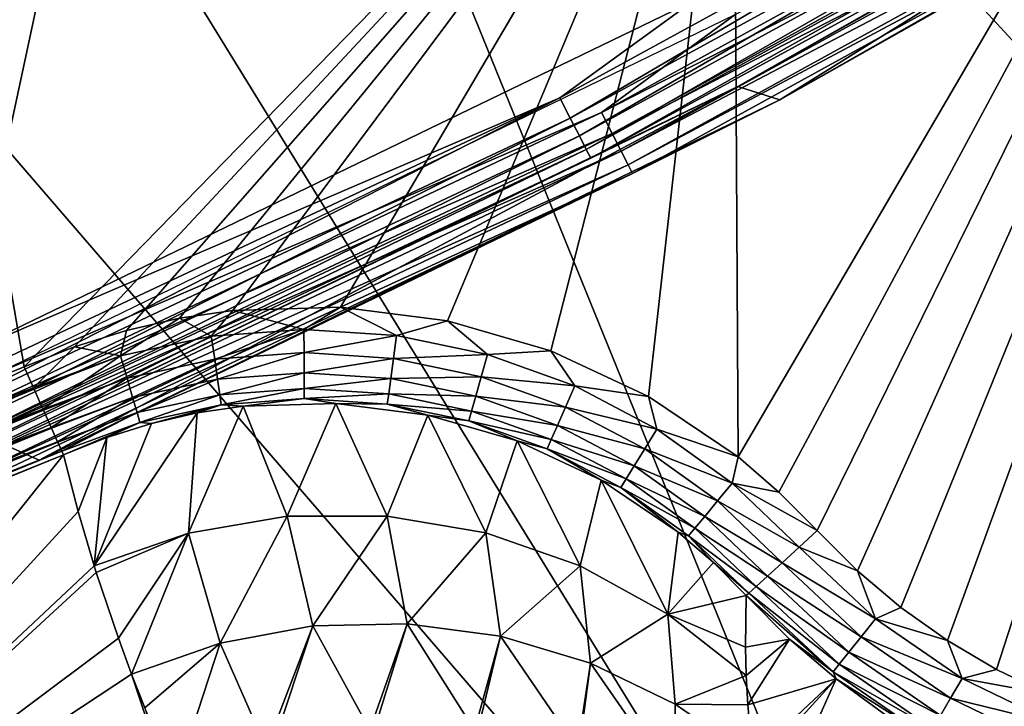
# Model space of a CAD drawing. Header units: millimetres. Extents: x -43.6 to 43.6, y -43.6 to 43.6.
# Tile 446 of 637: x 13.1 to 15.7, y -30.2 to -28.4. Entities that reach past the tile are written whole.
import ezdxf

# ---------------------------------------------------------------- set-up
doc = ezdxf.new("R2010")
doc.units = ezdxf.units.MM
doc.header["$LTSCALE"] = 52.148148
for name, color, linetype in [('154', 7, 'CONTINUOUS'), ('157', 7, 'CONTINUOUS'), ('176', 7, 'CONTINUOUS'), ('31', 7, 'CONTINUOUS'), ('378', 7, 'CONTINUOUS'), ('390', 7, 'CONTINUOUS'), ('394', 7, 'CONTINUOUS'), ('404', 7, 'CONTINUOUS'), ('426', 7, 'CONTINUOUS'), ('69', 7, 'CONTINUOUS'), ('87', 7, 'CONTINUOUS'), ('92', 7, 'CONTINUOUS')]:
    doc.layers.add(name, color=color, linetype=linetype)

msp = doc.modelspace()

# ---------------------------------------------------------------- linework, layer by layer
at = {"layer": '154', "color": 2, "linetype": 'Continuous'}
for points in [[(15.1121, -24.7977, 2.3697), (19.6732, -29.4303, 25.9303), (16.0073, -24.2296, 2.3697), (15.1121, -24.7977, 2.3697)], [(14.1967, -25.3328, 2.3697), (17.707, -30.6533, 25.9303), (15.1121, -24.7977, 2.3697), (14.1967, -25.3328, 2.3697)], [(17.707, -30.6533, 25.9303), (19.6732, -29.4303, 25.9303), (15.1121, -24.7977, 2.3697), (17.707, -30.6533, 25.9303)], [(13.2621, -25.8344, 2.3697), (17.707, -30.6533, 25.9303), (14.1967, -25.3328, 2.3697), (13.2621, -25.8344, 2.3697)], [(12.3097, -26.3016, 2.3697), (15.6645, -31.7457, 25.9303), (13.2621, -25.8344, 2.3697), (12.3097, -26.3016, 2.3697)], [(15.6645, -31.7457, 25.9303), (17.707, -30.6533, 25.9303), (13.2621, -25.8344, 2.3697), (15.6645, -31.7457, 25.9303)], [(11.341, -26.7336, 2.3697), (15.6645, -31.7457, 25.9303), (12.3097, -26.3016, 2.3697), (11.341, -26.7336, 2.3697)], [(10.3574, -27.1299, 2.3697), (13.5561, -32.7018, 25.9303), (11.341, -26.7336, 2.3697), (10.3574, -27.1299, 2.3697)], [(13.5561, -32.7018, 25.9303), (15.6645, -31.7457, 25.9303), (11.341, -26.7336, 2.3697), (13.5561, -32.7018, 25.9303)], [(9.3598, -27.4899, 2.3697), (13.5561, -32.7018, 25.9303), (10.3574, -27.1299, 2.3697), (9.3598, -27.4899, 2.3697)], [(11.3889, -33.518, 25.9303), (13.5561, -32.7018, 25.9303), (9.3598, -27.4899, 2.3697), (11.3889, -33.518, 25.9303)]]:
    msp.add_3dface(points, dxfattribs=at)
at = {"layer": '157', "color": 1, "linetype": 'Continuous'}
for points in [[(14.9913, -27.4542, -15), (16.9117, -26.3148, -15), (15.0032, -29.5763, -15), (14.9913, -27.4542, -15)], [(15.0032, -29.5763, -15), (16.9117, -26.3148, -15), (15.1095, -29.6677, -15), (15.0032, -29.5763, -15)], [(15.1095, -29.6677, -15), (16.9117, -26.3148, -15), (15.2087, -29.7675, -15), (15.1095, -29.6677, -15)], [(15.2087, -29.7675, -15), (16.9117, -26.3148, -15), (15.3133, -29.872, -15), (15.2087, -29.7675, -15)], [(15.3133, -29.872, -15), (16.9117, -26.3148, -15), (15.4265, -29.9675, -15), (15.3133, -29.872, -15)], [(15.4265, -29.9675, -15), (16.9117, -26.3148, -15), (15.5473, -30.0531, -15), (15.4265, -29.9675, -15)], [(15.5473, -30.0531, -15), (16.9117, -26.3148, -15), (15.6749, -30.1282, -15), (15.5473, -30.0531, -15)], [(15.6749, -30.1282, -15), (16.9117, -26.3148, -15), (15.8084, -30.1923, -15), (15.6749, -30.1282, -15)], [(12.9946, -28.4537, -15), (14.9913, -27.4542, -15), (13.1481, -29.343, -15), (12.9946, -28.4537, -15)], [(13.1481, -29.343, -15), (14.9913, -27.4542, -15), (13.2791, -29.2903, -15), (13.1481, -29.343, -15)], [(13.2791, -29.2903, -15), (14.9913, -27.4542, -15), (13.414, -29.2481, -15), (13.2791, -29.2903, -15)], [(13.414, -29.2481, -15), (14.9913, -27.4542, -15), (13.5515, -29.2166, -15), (13.414, -29.2481, -15)], [(13.5515, -29.2166, -15), (14.9913, -27.4542, -15), (13.6904, -29.1961, -15), (13.5515, -29.2166, -15)], [(13.6904, -29.1961, -15), (14.9913, -27.4542, -15), (13.9702, -29.1878, -15), (13.6904, -29.1961, -15)], [(13.9702, -29.1878, -15), (14.9913, -27.4542, -15), (14.248, -29.223, -15), (13.9702, -29.1878, -15)], [(14.248, -29.223, -15), (14.9913, -27.4542, -15), (14.517, -29.3009, -15), (14.248, -29.223, -15)], [(14.517, -29.3009, -15), (14.9913, -27.4542, -15), (14.7707, -29.4195, -15), (14.517, -29.3009, -15)], [(14.7707, -29.4195, -15), (14.9913, -27.4542, -15), (15.0032, -29.5763, -15), (14.7707, -29.4195, -15)], [(11.1615, -30.1546, -15), (12.9946, -28.4537, -15), (13.1481, -29.343, -15), (11.1615, -30.1546, -15)]]:
    msp.add_3dface(points, dxfattribs=at)
at = {"layer": '176', "linetype": 'Continuous'}
for points in [[(13.2502, -29.571, -14.7587), (12.0943, -31.0192, 10.7185), (11.2482, -30.389, -14.7587), (13.2502, -29.571, -14.7587)], [(12.0943, -31.0192, 10.7185), (13.2502, -29.571, -14.7587), (13.2885, -29.718, -10.4681), (12.0943, -31.0192, 10.7185)], [(13.33, -29.8591, -6.2954), (12.0943, -31.0192, 10.7185), (13.2885, -29.718, -10.4681), (13.33, -29.8591, -6.2954)], [(13.3355, -29.8766, -5.7722), (12.0943, -31.0192, 10.7185), (13.33, -29.8591, -6.2954), (13.3355, -29.8766, -5.7722)], [(13.393, -30.0474, -0.6355), (12.0943, -31.0192, 10.7185), (13.3355, -29.8766, -5.7722), (13.393, -30.0474, -0.6355)], [(13.393, -30.0474, -0.6355), (13.4272, -30.1403, 2.192), (12.0943, -31.0192, 10.7185), (13.393, -30.0474, -0.6355)], [(13.5212, -30.4243, 10.7185), (12.0943, -31.0192, 10.7185), (13.4272, -30.1403, 2.192), (13.5212, -30.4243, 10.7185)], [(13.4272, -30.1403, 2.192), (13.4617, -30.2283, 4.8978), (13.5212, -30.4243, 10.7185), (13.4272, -30.1403, 2.192)]]:
    msp.add_3dface(points, dxfattribs=at)
at = {"layer": '31', "color": 40, "linetype": 'Continuous', "true_color": 0xffde00}
for points in [[(12.1942, -25.3211, -20.2), (14.0523, -24.3391, -20.2), (12.9852, -29.3115, -20.2), (12.1942, -25.3211, -20.2)], [(12.9852, -29.3115, -20.2), (14.0523, -24.3391, -20.2), (14.8865, -28.3932, -20.2), (12.9852, -29.3115, -20.2)]]:
    msp.add_3dface(points, dxfattribs=at)
at = {"layer": '378', "linetype": 'Continuous'}
for points in [[(11.1615, -30.1546, -15), (13.1481, -29.343, -15), (13.1725, -29.3975, -14.9927), (11.1615, -30.1546, -15)], [(13.174, -29.4007, -14.9919), (11.1615, -30.1546, -15), (13.1725, -29.3975, -14.9927), (13.174, -29.4007, -14.9919)], [(11.1835, -30.214, -14.9919), (11.1615, -30.1546, -15), (13.174, -29.4007, -14.9919), (11.1835, -30.214, -14.9919)], [(13.1971, -29.4525, -14.9693), (11.1835, -30.214, -14.9919), (13.174, -29.4007, -14.9919), (13.1971, -29.4525, -14.9693)], [(13.1982, -29.4547, -14.9679), (11.1835, -30.214, -14.9919), (13.1971, -29.4525, -14.9693), (13.1982, -29.4547, -14.9679)], [(11.204, -30.2695, -14.9679), (11.1835, -30.214, -14.9919), (13.1982, -29.4547, -14.9679), (11.204, -30.2695, -14.9679)], [(13.2185, -29.5001, -14.9313), (11.204, -30.2695, -14.9679), (13.1982, -29.4547, -14.9679), (13.2185, -29.5001, -14.9313)], [(13.2191, -29.5015, -14.9298), (11.204, -30.2695, -14.9679), (13.2185, -29.5001, -14.9313), (13.2191, -29.5015, -14.9298)], [(11.2218, -30.3175, -14.9298), (11.204, -30.2695, -14.9679), (13.2191, -29.5015, -14.9298), (11.2218, -30.3175, -14.9298)], [(13.2351, -29.5372, -14.8811), (11.2218, -30.3175, -14.9298), (13.2191, -29.5015, -14.9298), (13.2351, -29.5372, -14.8811)], [(13.2354, -29.5378, -14.88), (11.2218, -30.3175, -14.9298), (13.2351, -29.5372, -14.8811), (13.2354, -29.5378, -14.88)], [(11.2356, -30.3549, -14.88), (11.2218, -30.3175, -14.9298), (13.2354, -29.5378, -14.88), (11.2356, -30.3549, -14.88)], [(13.246, -29.5614, -14.8221), (11.2356, -30.3549, -14.88), (13.2354, -29.5378, -14.88), (13.246, -29.5614, -14.8221)], [(13.246, -29.5615, -14.8217), (11.2356, -30.3549, -14.88), (13.246, -29.5614, -14.8221), (13.246, -29.5615, -14.8217)], [(11.2447, -30.3792, -14.8217), (11.2356, -30.3549, -14.88), (13.246, -29.5615, -14.8217), (11.2447, -30.3792, -14.8217)], [(13.2502, -29.571, -14.7587), (11.2447, -30.3792, -14.8217), (13.246, -29.5615, -14.8217), (13.2502, -29.571, -14.7587)], [(13.2502, -29.571, -14.7587), (11.2482, -30.389, -14.7587), (11.2447, -30.3792, -14.8217), (13.2502, -29.571, -14.7587)]]:
    msp.add_3dface(points, dxfattribs=at)
at = {"layer": '390', "linetype": 'Continuous'}
for points in [[(15.0247, -29.9367, -14.7544), (15.137, -30.0495, -14.7544), (15.0226, -30.0701, -9.366), (15.0247, -29.9367, -14.7544)], [(15.0226, -30.0701, -9.366), (15.137, -30.0495, -14.7544), (15.0244, -30.1442, -6.3846), (15.0226, -30.0701, -9.366)], [(15.0244, -30.1442, -6.3846), (15.137, -30.0495, -14.7544), (15.0283, -30.2198, -3.3502), (15.0244, -30.1442, -6.3846)], [(15.137, -30.0495, -14.7544), (15.258, -30.1531, -14.7544), (15.0283, -30.2198, -3.3502), (15.137, -30.0495, -14.7544)], [(15.0283, -30.2198, -3.3502), (15.258, -30.1531, -14.7544), (15.0409, -30.3573, 2.1621), (15.0283, -30.2198, -3.3502)], [(15.0409, -30.3573, 2.1621), (15.258, -30.1531, -14.7544), (15.0445, -30.3869, 3.3455), (15.0409, -30.3573, 2.1621)], [(15.0445, -30.3869, 3.3455), (15.258, -30.1531, -14.7544), (15.0733, -30.566, 10.5135), (15.0445, -30.3869, 3.3455)], [(15.258, -30.1531, -14.7544), (15.3868, -30.2467, -14.7544), (15.0733, -30.566, 10.5135), (15.258, -30.1531, -14.7544)]]:
    msp.add_3dface(points, dxfattribs=at)
at = {"layer": '394', "linetype": 'Continuous'}
for points in [[(15.2087, -29.7675, -15), (15.3133, -29.872, -15), (15.1616, -29.8108, -14.9917), (15.2087, -29.7675, -15)], [(15.1616, -29.8108, -14.9917), (15.3606, -29.9971, -14.9917), (15.1175, -29.8513, -14.9672), (15.1616, -29.8108, -14.9917)], [(15.1616, -29.8108, -14.9917), (15.3133, -29.872, -15), (15.3606, -29.9971, -14.9917), (15.1616, -29.8108, -14.9917)], [(15.1175, -29.8513, -14.9672), (15.3232, -30.0437, -14.9672), (15.0796, -29.8862, -14.9282), (15.1175, -29.8513, -14.9672)], [(15.1175, -29.8513, -14.9672), (15.3606, -29.9971, -14.9917), (15.3232, -30.0437, -14.9672), (15.1175, -29.8513, -14.9672)], [(15.3133, -29.872, -15), (15.4265, -29.9675, -15), (15.3606, -29.9971, -14.9917), (15.3133, -29.872, -15)], [(15.0796, -29.8862, -14.9282), (15.2909, -30.0839, -14.9282), (15.0503, -29.9131, -14.8773), (15.0796, -29.8862, -14.9282)], [(15.0796, -29.8862, -14.9282), (15.3232, -30.0437, -14.9672), (15.2909, -30.0839, -14.9282), (15.0796, -29.8862, -14.9282)], [(15.0247, -29.9367, -14.7544), (15.0316, -29.9303, -14.818), (15.25, -30.1347, -14.818), (15.0247, -29.9367, -14.7544)], [(15.0503, -29.9131, -14.8773), (15.2659, -30.1149, -14.8773), (15.0316, -29.9303, -14.818), (15.0503, -29.9131, -14.8773)], [(15.0316, -29.9303, -14.818), (15.2659, -30.1149, -14.8773), (15.25, -30.1347, -14.818), (15.0316, -29.9303, -14.818)], [(15.0503, -29.9131, -14.8773), (15.2909, -30.0839, -14.9282), (15.2659, -30.1149, -14.8773), (15.0503, -29.9131, -14.8773)], [(15.137, -30.0495, -14.7544), (15.0247, -29.9367, -14.7544), (15.25, -30.1347, -14.818), (15.137, -30.0495, -14.7544)], [(15.4265, -29.9675, -15), (15.5473, -30.0531, -15), (15.3606, -29.9971, -14.9917), (15.4265, -29.9675, -15)], [(15.3606, -29.9971, -14.9917), (15.5854, -30.1515, -14.9917), (15.3232, -30.0437, -14.9672), (15.3606, -29.9971, -14.9917)], [(15.3606, -29.9971, -14.9917), (15.5473, -30.0531, -15), (15.5854, -30.1515, -14.9917), (15.3606, -29.9971, -14.9917)], [(15.258, -30.1531, -14.7544), (15.137, -30.0495, -14.7544), (15.25, -30.1347, -14.818), (15.258, -30.1531, -14.7544)], [(15.3232, -30.0437, -14.9672), (15.5553, -30.2032, -14.9672), (15.2909, -30.0839, -14.9282), (15.3232, -30.0437, -14.9672)], [(15.3232, -30.0437, -14.9672), (15.5854, -30.1515, -14.9917), (15.5553, -30.2032, -14.9672), (15.3232, -30.0437, -14.9672)], [(15.5473, -30.0531, -15), (15.6749, -30.1282, -15), (15.5854, -30.1515, -14.9917), (15.5473, -30.0531, -15)], [(15.2909, -30.0839, -14.9282), (15.5294, -30.2478, -14.9282), (15.2659, -30.1149, -14.8773), (15.2909, -30.0839, -14.9282)], [(15.2909, -30.0839, -14.9282), (15.5553, -30.2032, -14.9672), (15.5294, -30.2478, -14.9282), (15.2909, -30.0839, -14.9282)], [(15.2659, -30.1149, -14.8773), (15.5093, -30.2822, -14.8773), (15.25, -30.1347, -14.818), (15.2659, -30.1149, -14.8773)], [(15.258, -30.1531, -14.7544), (15.25, -30.1347, -14.818), (15.4965, -30.3042, -14.818), (15.258, -30.1531, -14.7544)], [(15.25, -30.1347, -14.818), (15.5093, -30.2822, -14.8773), (15.4965, -30.3042, -14.818), (15.25, -30.1347, -14.818)], [(15.2659, -30.1149, -14.8773), (15.5294, -30.2478, -14.9282), (15.5093, -30.2822, -14.8773), (15.2659, -30.1149, -14.8773)], [(15.6749, -30.1282, -15), (15.8084, -30.1923, -15), (15.5854, -30.1515, -14.9917), (15.6749, -30.1282, -15)], [(15.3868, -30.2467, -14.7544), (15.258, -30.1531, -14.7544), (15.4965, -30.3042, -14.818), (15.3868, -30.2467, -14.7544)], [(15.5854, -30.1515, -14.9917), (15.8306, -30.2706, -14.9917), (15.5553, -30.2032, -14.9672), (15.5854, -30.1515, -14.9917)], [(15.5854, -30.1515, -14.9917), (15.8084, -30.1923, -15), (15.8306, -30.2706, -14.9917), (15.5854, -30.1515, -14.9917)], [(15.5553, -30.2032, -14.9672), (15.8086, -30.3262, -14.9672), (15.5294, -30.2478, -14.9282), (15.5553, -30.2032, -14.9672)], [(15.5553, -30.2032, -14.9672), (15.8306, -30.2706, -14.9917), (15.8086, -30.3262, -14.9672), (15.5553, -30.2032, -14.9672)]]:
    msp.add_3dface(points, dxfattribs=at)
at = {"layer": '404', "linetype": 'Continuous'}
for points in [[(13.5976, -29.4622, -14.7589), (13.7172, -29.4445, -14.7588), (13.5756, -29.7741, -6.2755), (13.5976, -29.4622, -14.7589)], [(13.5756, -29.7741, -6.2755), (13.7172, -29.4445, -14.7588), (13.8318, -29.7306, -6.2767), (13.5756, -29.7741, -6.2755)], [(13.7172, -29.4445, -14.7588), (13.9582, -29.4374, -14.7585), (13.8318, -29.7306, -6.2767), (13.7172, -29.4445, -14.7588)], [(13.8318, -29.7306, -6.2767), (13.9582, -29.4374, -14.7585), (14.0917, -29.7305, -6.2793), (13.8318, -29.7306, -6.2767)], [(13.9582, -29.4374, -14.7585), (14.1974, -29.4677, -14.7581), (14.0917, -29.7305, -6.2793), (13.9582, -29.4374, -14.7585)], [(13.5976, -29.4622, -14.7589), (13.33, -29.8591, -6.2954), (13.4792, -29.4893, -14.7589), (13.5976, -29.4622, -14.7589)], [(13.33, -29.8591, -6.2954), (13.5976, -29.4622, -14.7589), (13.5756, -29.7741, -6.2755), (13.33, -29.8591, -6.2954)], [(14.0917, -29.7305, -6.2793), (14.1974, -29.4677, -14.7581), (14.348, -29.7738, -6.2834), (14.0917, -29.7305, -6.2793)], [(14.1974, -29.4677, -14.7581), (14.4291, -29.5348, -14.7574), (14.348, -29.7738, -6.2834), (14.1974, -29.4677, -14.7581)], [(13.4792, -29.4893, -14.7589), (13.33, -29.8591, -6.2954), (13.363, -29.5257, -14.7588), (13.4792, -29.4893, -14.7589)], [(13.2885, -29.718, -10.4681), (13.2502, -29.571, -14.7587), (13.363, -29.5257, -14.7588), (13.2885, -29.718, -10.4681)], [(13.33, -29.8591, -6.2954), (13.2885, -29.718, -10.4681), (13.363, -29.5257, -14.7588), (13.33, -29.8591, -6.2954)], [(14.348, -29.7738, -6.2834), (14.4291, -29.5348, -14.7574), (14.5933, -29.8593, -6.2888), (14.348, -29.7738, -6.2834)], [(14.4291, -29.5348, -14.7574), (14.6475, -29.637, -14.7565), (14.5933, -29.8593, -6.2888), (14.4291, -29.5348, -14.7574)], [(14.5933, -29.8593, -6.2888), (14.6475, -29.637, -14.7565), (14.821, -29.9846, -6.2954), (14.5933, -29.8593, -6.2888)], [(14.6475, -29.637, -14.7565), (14.8477, -29.772, -14.7555), (14.821, -29.9846, -6.2954), (14.6475, -29.637, -14.7565)], [(13.5756, -29.7741, -6.2755), (13.8318, -29.7306, -6.2767), (13.658, -30.0598, 2.225), (13.5756, -29.7741, -6.2755)], [(13.8318, -29.7306, -6.2767), (13.8986, -30.0154, 2.2235), (13.658, -30.0598, 2.225), (13.8318, -29.7306, -6.2767)], [(13.8318, -29.7306, -6.2767), (14.0917, -29.7305, -6.2793), (13.8986, -30.0154, 2.2235), (13.8318, -29.7306, -6.2767)], [(14.0917, -29.7305, -6.2793), (14.1431, -30.0095, 2.2207), (13.8986, -30.0154, 2.2235), (14.0917, -29.7305, -6.2793)], [(14.0917, -29.7305, -6.2793), (14.348, -29.7738, -6.2834), (14.1431, -30.0095, 2.2207), (14.0917, -29.7305, -6.2793)], [(13.3355, -29.8766, -5.7722), (13.33, -29.8591, -6.2954), (13.5756, -29.7741, -6.2755), (13.3355, -29.8766, -5.7722)], [(13.393, -30.0474, -0.6355), (13.3355, -29.8766, -5.7722), (13.5756, -29.7741, -6.2755), (13.393, -30.0474, -0.6355)], [(13.4272, -30.1403, 2.192), (13.393, -30.0474, -0.6355), (13.5756, -29.7741, -6.2755), (13.4272, -30.1403, 2.192)], [(13.4272, -30.1403, 2.192), (13.5756, -29.7741, -6.2755), (13.658, -30.0598, 2.225), (13.4272, -30.1403, 2.192)], [(14.348, -29.7738, -6.2834), (14.3856, -30.042, 2.2166), (14.1431, -30.0095, 2.2207), (14.348, -29.7738, -6.2834)], [(14.348, -29.7738, -6.2834), (14.5933, -29.8593, -6.2888), (14.3856, -30.042, 2.2166), (14.348, -29.7738, -6.2834)], [(14.8477, -29.772, -14.7555), (14.9393, -29.8508, -14.755), (14.821, -29.9846, -6.2954), (14.8477, -29.772, -14.7555)], [(14.9393, -29.8508, -14.755), (15.0247, -29.9367, -14.7544), (14.821, -29.9846, -6.2954), (14.9393, -29.8508, -14.755)], [(14.5933, -29.8593, -6.2888), (14.6199, -30.1123, 2.2114), (14.3856, -30.042, 2.2166), (14.5933, -29.8593, -6.2888)], [(14.5933, -29.8593, -6.2888), (14.821, -29.9846, -6.2954), (14.6199, -30.1123, 2.2114), (14.5933, -29.8593, -6.2888)], [(15.0247, -29.9367, -14.7544), (15.0226, -30.0701, -9.366), (14.821, -29.9846, -6.2954), (15.0247, -29.9367, -14.7544)], [(14.821, -29.9846, -6.2954), (14.8402, -30.2186, 2.2052), (14.6199, -30.1123, 2.2114), (14.821, -29.9846, -6.2954)], [(15.0226, -30.0701, -9.366), (15.0244, -30.1442, -6.3846), (14.821, -29.9846, -6.2954), (15.0226, -30.0701, -9.366)], [(14.821, -29.9846, -6.2954), (15.0244, -30.1442, -6.3846), (14.8402, -30.2186, 2.2052), (14.821, -29.9846, -6.2954)], [(13.8986, -30.0154, 2.2235), (13.7773, -30.3316, 10.6983), (13.658, -30.0598, 2.225), (13.8986, -30.0154, 2.2235)], [(13.7943, -30.3272, 10.6967), (13.7773, -30.3316, 10.6983), (13.8986, -30.0154, 2.2235), (13.7943, -30.3272, 10.6967)], [(14.0463, -30.2848, 10.6706), (13.7943, -30.3272, 10.6967), (13.8986, -30.0154, 2.2235), (14.0463, -30.2848, 10.6706)], [(14.1431, -30.0095, 2.2207), (14.0463, -30.2848, 10.6706), (13.8986, -30.0154, 2.2235), (14.1431, -30.0095, 2.2207)], [(14.0587, -30.2838, 10.6692), (14.0463, -30.2848, 10.6706), (14.1431, -30.0095, 2.2207), (14.0587, -30.2838, 10.6692)], [(14.3186, -30.2858, 10.6372), (14.0587, -30.2838, 10.6692), (14.1431, -30.0095, 2.2207), (14.3186, -30.2858, 10.6372)], [(14.3856, -30.042, 2.2166), (14.3186, -30.2858, 10.6372), (14.1431, -30.0095, 2.2207), (14.3856, -30.042, 2.2166)], [(13.4617, -30.2283, 4.8978), (13.4272, -30.1403, 2.192), (13.658, -30.0598, 2.225), (13.4617, -30.2283, 4.8978)], [(13.5416, -30.4152, 10.7178), (13.4617, -30.2283, 4.8978), (13.658, -30.0598, 2.225), (13.5416, -30.4152, 10.7178)], [(13.7773, -30.3316, 10.6983), (13.5416, -30.4152, 10.7178), (13.658, -30.0598, 2.225), (13.7773, -30.3316, 10.6983)], [(14.3269, -30.2866, 10.6361), (14.3186, -30.2858, 10.6372), (14.3856, -30.042, 2.2166), (14.3269, -30.2866, 10.6361)], [(14.586, -30.3343, 10.5991), (14.3269, -30.2866, 10.6361), (14.3856, -30.042, 2.2166), (14.586, -30.3343, 10.5991)], [(14.6199, -30.1123, 2.2114), (14.586, -30.3343, 10.5991), (14.3856, -30.042, 2.2166), (14.6199, -30.1123, 2.2114)], [(14.5907, -30.3356, 10.5983), (14.586, -30.3343, 10.5991), (14.6199, -30.1123, 2.2114), (14.5907, -30.3356, 10.5983)], [(14.8402, -30.4288, 10.5574), (14.5907, -30.3356, 10.5983), (14.6199, -30.1123, 2.2114), (14.8402, -30.4288, 10.5574)], [(14.8402, -30.2186, 2.2052), (14.8402, -30.4288, 10.5574), (14.6199, -30.1123, 2.2114), (14.8402, -30.2186, 2.2052)], [(15.0244, -30.1442, -6.3846), (15.0283, -30.2198, -3.3502), (14.8402, -30.2186, 2.2052), (15.0244, -30.1442, -6.3846)], [(15.0283, -30.2198, -3.3502), (15.0409, -30.3573, 2.1621), (14.8402, -30.2186, 2.2052), (15.0283, -30.2198, -3.3502)], [(15.0409, -30.3573, 2.1621), (14.8402, -30.4288, 10.5574), (14.8402, -30.2186, 2.2052), (15.0409, -30.3573, 2.1621)]]:
    msp.add_3dface(points, dxfattribs=at)
at = {"layer": '426', "linetype": 'Continuous'}
for points in [[(13.6904, -29.1961, -15), (13.9702, -29.1878, -15), (13.8752, -29.2456, -14.9927), (13.6904, -29.1961, -15)], [(13.8752, -29.2456, -14.9927), (13.9702, -29.1878, -15), (14.1158, -29.2615, -14.9926), (13.8752, -29.2456, -14.9927)], [(13.9702, -29.1878, -15), (14.248, -29.223, -15), (14.1158, -29.2615, -14.9926), (13.9702, -29.1878, -15)], [(13.5515, -29.2166, -15), (13.6904, -29.1961, -15), (13.6346, -29.2633, -14.9928), (13.5515, -29.2166, -15)], [(13.6346, -29.2633, -14.9928), (13.6904, -29.1961, -15), (13.8752, -29.2456, -14.9927), (13.6346, -29.2633, -14.9928)], [(13.414, -29.2481, -15), (13.5515, -29.2166, -15), (13.3989, -29.3143, -14.9928), (13.414, -29.2481, -15)], [(13.3989, -29.3143, -14.9928), (13.5515, -29.2166, -15), (13.6346, -29.2633, -14.9928), (13.3989, -29.3143, -14.9928)], [(14.1158, -29.2615, -14.9926), (14.248, -29.223, -15), (14.3518, -29.3106, -14.9925), (14.1158, -29.2615, -14.9926)], [(14.248, -29.223, -15), (14.517, -29.3009, -15), (14.3518, -29.3106, -14.9925), (14.248, -29.223, -15)], [(13.2791, -29.2903, -15), (13.414, -29.2481, -15), (13.3989, -29.3143, -14.9928), (13.2791, -29.2903, -15)], [(13.3989, -29.3143, -14.9928), (13.6346, -29.2633, -14.9928), (13.4157, -29.3721, -14.9694), (13.3989, -29.3143, -14.9928)], [(13.4157, -29.3721, -14.9694), (13.6346, -29.2633, -14.9928), (13.6433, -29.3229, -14.9694), (13.4157, -29.3721, -14.9694)], [(13.6346, -29.2633, -14.9928), (13.8752, -29.2456, -14.9927), (13.6433, -29.3229, -14.9694), (13.6346, -29.2633, -14.9928)], [(13.6433, -29.3229, -14.9694), (13.8752, -29.2456, -14.9927), (13.8755, -29.3058, -14.9693), (13.6433, -29.3229, -14.9694)], [(13.8752, -29.2456, -14.9927), (14.1158, -29.2615, -14.9926), (13.8755, -29.3058, -14.9693), (13.8752, -29.2456, -14.9927)], [(13.8755, -29.3058, -14.9693), (14.1158, -29.2615, -14.9926), (14.1078, -29.3211, -14.9691), (13.8755, -29.3058, -14.9693)], [(14.1158, -29.2615, -14.9926), (14.3518, -29.3106, -14.9925), (14.1078, -29.3211, -14.9691), (14.1158, -29.2615, -14.9926)], [(13.1481, -29.343, -15), (13.2791, -29.2903, -15), (13.1725, -29.3975, -14.9927), (13.1481, -29.343, -15)], [(13.1725, -29.3975, -14.9927), (13.2791, -29.2903, -15), (13.3989, -29.3143, -14.9928), (13.1725, -29.3975, -14.9927)], [(13.174, -29.4007, -14.9919), (13.1725, -29.3975, -14.9927), (13.3989, -29.3143, -14.9928), (13.174, -29.4007, -14.9919)], [(13.1971, -29.4525, -14.9693), (13.174, -29.4007, -14.9919), (13.3989, -29.3143, -14.9928), (13.1971, -29.4525, -14.9693)], [(13.1971, -29.4525, -14.9693), (13.3989, -29.3143, -14.9928), (13.4157, -29.3721, -14.9694), (13.1971, -29.4525, -14.9693)], [(13.6433, -29.3229, -14.9694), (13.8755, -29.3058, -14.9693), (13.6507, -29.3746, -14.9313), (13.6433, -29.3229, -14.9694)], [(13.6507, -29.3746, -14.9313), (13.8755, -29.3058, -14.9693), (13.8757, -29.358, -14.9312), (13.6507, -29.3746, -14.9313)], [(13.8755, -29.3058, -14.9693), (14.1078, -29.3211, -14.9691), (13.8757, -29.358, -14.9312), (13.8755, -29.3058, -14.9693)], [(14.1078, -29.3211, -14.9691), (14.3518, -29.3106, -14.9925), (14.3356, -29.3685, -14.9689), (14.1078, -29.3211, -14.9691)], [(14.3518, -29.3106, -14.9925), (14.5787, -29.392, -14.9924), (14.3356, -29.3685, -14.9689), (14.3518, -29.3106, -14.9925)], [(14.3518, -29.3106, -14.9925), (14.517, -29.3009, -15), (14.5787, -29.392, -14.9924), (14.3518, -29.3106, -14.9925)], [(14.517, -29.3009, -15), (14.7707, -29.4195, -15), (14.5787, -29.392, -14.9924), (14.517, -29.3009, -15)], [(13.4157, -29.3721, -14.9694), (13.6433, -29.3229, -14.9694), (13.4302, -29.4223, -14.9314), (13.4157, -29.3721, -14.9694)], [(13.4302, -29.4223, -14.9314), (13.6433, -29.3229, -14.9694), (13.6507, -29.3746, -14.9313), (13.4302, -29.4223, -14.9314)], [(13.8757, -29.358, -14.9312), (14.1078, -29.3211, -14.9691), (14.1008, -29.3728, -14.931), (13.8757, -29.358, -14.9312)], [(14.1078, -29.3211, -14.9691), (14.3356, -29.3685, -14.9689), (14.1008, -29.3728, -14.931), (14.1078, -29.3211, -14.9691)], [(13.6507, -29.3746, -14.9313), (13.8757, -29.358, -14.9312), (13.6566, -29.4149, -14.8812), (13.6507, -29.3746, -14.9313)], [(13.6566, -29.4149, -14.8812), (13.8757, -29.358, -14.9312), (13.8759, -29.3986, -14.881), (13.6566, -29.4149, -14.8812)], [(13.8757, -29.358, -14.9312), (14.1008, -29.3728, -14.931), (13.8759, -29.3986, -14.881), (13.8757, -29.358, -14.9312)], [(14.1008, -29.3728, -14.931), (14.3356, -29.3685, -14.9689), (14.3216, -29.4186, -14.9306), (14.1008, -29.3728, -14.931)], [(14.3356, -29.3685, -14.9689), (14.5546, -29.4471, -14.9686), (14.3216, -29.4186, -14.9306), (14.3356, -29.3685, -14.9689)], [(14.3356, -29.3685, -14.9689), (14.5787, -29.392, -14.9924), (14.5546, -29.4471, -14.9686), (14.3356, -29.3685, -14.9689)], [(13.1982, -29.4547, -14.9679), (13.1971, -29.4525, -14.9693), (13.4157, -29.3721, -14.9694), (13.1982, -29.4547, -14.9679)], [(13.2185, -29.5001, -14.9313), (13.1982, -29.4547, -14.9679), (13.4157, -29.3721, -14.9694), (13.2185, -29.5001, -14.9313)], [(13.2185, -29.5001, -14.9313), (13.4157, -29.3721, -14.9694), (13.4302, -29.4223, -14.9314), (13.2185, -29.5001, -14.9313)], [(13.4302, -29.4223, -14.9314), (13.6507, -29.3746, -14.9313), (13.4416, -29.4614, -14.8812), (13.4302, -29.4223, -14.9314)], [(13.4416, -29.4614, -14.8812), (13.6507, -29.3746, -14.9313), (13.6566, -29.4149, -14.8812), (13.4416, -29.4614, -14.8812)], [(13.8759, -29.3986, -14.881), (14.1008, -29.3728, -14.931), (14.0954, -29.413, -14.8807), (13.8759, -29.3986, -14.881)], [(14.1008, -29.3728, -14.931), (14.3216, -29.4186, -14.9306), (14.0954, -29.413, -14.8807), (14.1008, -29.3728, -14.931)], [(14.5787, -29.392, -14.9924), (14.7919, -29.5041, -14.9922), (14.5546, -29.4471, -14.9686), (14.5787, -29.392, -14.9924)], [(14.5787, -29.392, -14.9924), (14.7707, -29.4195, -15), (14.7919, -29.5041, -14.9922), (14.5787, -29.392, -14.9924)], [(13.4416, -29.4614, -14.8812), (13.6566, -29.4149, -14.8812), (13.449, -29.4868, -14.8223), (13.4416, -29.4614, -14.8812)], [(13.449, -29.4868, -14.8223), (13.6566, -29.4149, -14.8812), (13.6604, -29.4411, -14.8223), (13.449, -29.4868, -14.8223)], [(13.6566, -29.4149, -14.8812), (13.8759, -29.3986, -14.881), (13.6604, -29.4411, -14.8223), (13.6566, -29.4149, -14.8812)], [(13.6604, -29.4411, -14.8223), (13.8759, -29.3986, -14.881), (13.876, -29.4251, -14.8221), (13.6604, -29.4411, -14.8223)], [(13.8759, -29.3986, -14.881), (14.0954, -29.413, -14.8807), (13.876, -29.4251, -14.8221), (13.8759, -29.3986, -14.881)], [(13.876, -29.4251, -14.8221), (14.0954, -29.413, -14.8807), (14.0919, -29.4391, -14.8217), (13.876, -29.4251, -14.8221)], [(14.0954, -29.413, -14.8807), (14.3107, -29.4577, -14.8803), (14.0919, -29.4391, -14.8217), (14.0954, -29.413, -14.8807)], [(14.0954, -29.413, -14.8807), (14.3216, -29.4186, -14.9306), (14.3107, -29.4577, -14.8803), (14.0954, -29.413, -14.8807)], [(14.3216, -29.4186, -14.9306), (14.5339, -29.4947, -14.9301), (14.3107, -29.4577, -14.8803), (14.3216, -29.4186, -14.9306)], [(14.3216, -29.4186, -14.9306), (14.5546, -29.4471, -14.9686), (14.5339, -29.4947, -14.9301), (14.3216, -29.4186, -14.9306)], [(14.7707, -29.4195, -15), (15.0032, -29.5763, -15), (14.7919, -29.5041, -14.9922), (14.7707, -29.4195, -15)], [(13.2191, -29.5015, -14.9298), (13.2185, -29.5001, -14.9313), (13.4302, -29.4223, -14.9314), (13.2191, -29.5015, -14.9298)], [(13.2351, -29.5372, -14.8811), (13.2191, -29.5015, -14.9298), (13.4302, -29.4223, -14.9314), (13.2351, -29.5372, -14.8811)], [(13.2351, -29.5372, -14.8811), (13.4302, -29.4223, -14.9314), (13.4416, -29.4614, -14.8812), (13.2351, -29.5372, -14.8811)], [(13.4792, -29.4893, -14.7589), (13.449, -29.4868, -14.8223), (13.6604, -29.4411, -14.8223), (13.4792, -29.4893, -14.7589)], [(13.5976, -29.4622, -14.7589), (13.4792, -29.4893, -14.7589), (13.6604, -29.4411, -14.8223), (13.5976, -29.4622, -14.7589)], [(13.7172, -29.4445, -14.7588), (13.5976, -29.4622, -14.7589), (13.6604, -29.4411, -14.8223), (13.7172, -29.4445, -14.7588)], [(13.7172, -29.4445, -14.7588), (13.6604, -29.4411, -14.8223), (13.876, -29.4251, -14.8221), (13.7172, -29.4445, -14.7588)], [(13.9582, -29.4374, -14.7585), (13.7172, -29.4445, -14.7588), (13.876, -29.4251, -14.8221), (13.9582, -29.4374, -14.7585)], [(13.9582, -29.4374, -14.7585), (13.876, -29.4251, -14.8221), (14.0919, -29.4391, -14.8217), (13.9582, -29.4374, -14.7585)], [(14.1974, -29.4677, -14.7581), (13.9582, -29.4374, -14.7585), (14.0919, -29.4391, -14.8217), (14.1974, -29.4677, -14.7581)], [(14.1974, -29.4677, -14.7581), (14.0919, -29.4391, -14.8217), (14.3036, -29.4829, -14.8213), (14.1974, -29.4677, -14.7581)], [(14.0919, -29.4391, -14.8217), (14.3107, -29.4577, -14.8803), (14.3036, -29.4829, -14.8213), (14.0919, -29.4391, -14.8217)], [(13.2354, -29.5378, -14.88), (13.2351, -29.5372, -14.8811), (13.4416, -29.4614, -14.8812), (13.2354, -29.5378, -14.88)], [(13.246, -29.5614, -14.8221), (13.2354, -29.5378, -14.88), (13.4416, -29.4614, -14.8812), (13.246, -29.5614, -14.8221)], [(13.246, -29.5614, -14.8221), (13.4416, -29.4614, -14.8812), (13.449, -29.4868, -14.8223), (13.246, -29.5614, -14.8221)], [(14.4291, -29.5348, -14.7574), (14.1974, -29.4677, -14.7581), (14.3036, -29.4829, -14.8213), (14.4291, -29.5348, -14.7574)], [(14.3107, -29.4577, -14.8803), (14.5177, -29.5317, -14.8797), (14.3036, -29.4829, -14.8213), (14.3107, -29.4577, -14.8803)], [(14.3107, -29.4577, -14.8803), (14.5339, -29.4947, -14.9301), (14.5177, -29.5317, -14.8797), (14.3107, -29.4577, -14.8803)], [(14.5546, -29.4471, -14.9686), (14.7606, -29.5553, -14.9682), (14.5339, -29.4947, -14.9301), (14.5546, -29.4471, -14.9686)], [(14.5546, -29.4471, -14.9686), (14.7919, -29.5041, -14.9922), (14.7606, -29.5553, -14.9682), (14.5546, -29.4471, -14.9686)], [(13.2502, -29.571, -14.7587), (13.246, -29.5615, -14.8217), (13.449, -29.4868, -14.8223), (13.2502, -29.571, -14.7587)], [(13.246, -29.5615, -14.8217), (13.246, -29.5614, -14.8221), (13.449, -29.4868, -14.8223), (13.246, -29.5615, -14.8217)], [(13.363, -29.5257, -14.7588), (13.2502, -29.571, -14.7587), (13.449, -29.4868, -14.8223), (13.363, -29.5257, -14.7588)], [(13.4792, -29.4893, -14.7589), (13.363, -29.5257, -14.7588), (13.449, -29.4868, -14.8223), (13.4792, -29.4893, -14.7589)], [(14.4291, -29.5348, -14.7574), (14.3036, -29.4829, -14.8213), (14.5073, -29.5556, -14.8206), (14.4291, -29.5348, -14.7574)], [(14.3036, -29.4829, -14.8213), (14.5177, -29.5317, -14.8797), (14.5073, -29.5556, -14.8206), (14.3036, -29.4829, -14.8213)], [(14.5339, -29.4947, -14.9301), (14.7335, -29.5994, -14.9296), (14.5177, -29.5317, -14.8797), (14.5339, -29.4947, -14.9301)], [(14.5339, -29.4947, -14.9301), (14.7606, -29.5553, -14.9682), (14.7335, -29.5994, -14.9296), (14.5339, -29.4947, -14.9301)], [(14.7919, -29.5041, -14.9922), (14.9875, -29.6446, -14.9919), (14.7606, -29.5553, -14.9682), (14.7919, -29.5041, -14.9922)], [(14.7919, -29.5041, -14.9922), (15.0032, -29.5763, -15), (14.9875, -29.6446, -14.9919), (14.7919, -29.5041, -14.9922)], [(14.6475, -29.637, -14.7565), (14.4291, -29.5348, -14.7574), (14.5073, -29.5556, -14.8206), (14.6475, -29.637, -14.7565)], [(14.5177, -29.5317, -14.8797), (14.7124, -29.6337, -14.879), (14.5073, -29.5556, -14.8206), (14.5177, -29.5317, -14.8797)], [(14.5177, -29.5317, -14.8797), (14.7335, -29.5994, -14.9296), (14.7124, -29.6337, -14.879), (14.5177, -29.5317, -14.8797)], [(14.6475, -29.637, -14.7565), (14.5073, -29.5556, -14.8206), (14.6989, -29.6558, -14.8198), (14.6475, -29.637, -14.7565)], [(14.5073, -29.5556, -14.8206), (14.7124, -29.6337, -14.879), (14.6989, -29.6558, -14.8198), (14.5073, -29.5556, -14.8206)], [(14.7606, -29.5553, -14.9682), (14.9494, -29.6909, -14.9677), (14.7335, -29.5994, -14.9296), (14.7606, -29.5553, -14.9682)], [(14.7606, -29.5553, -14.9682), (14.9875, -29.6446, -14.9919), (14.9494, -29.6909, -14.9677), (14.7606, -29.5553, -14.9682)], [(15.0032, -29.5763, -15), (15.1095, -29.6677, -15), (14.9875, -29.6446, -14.9919), (15.0032, -29.5763, -15)], [(14.7335, -29.5994, -14.9296), (14.9165, -29.7308, -14.9289), (14.7124, -29.6337, -14.879), (14.7335, -29.5994, -14.9296)], [(14.7335, -29.5994, -14.9296), (14.9494, -29.6909, -14.9677), (14.9165, -29.7308, -14.9289), (14.7335, -29.5994, -14.9296)], [(14.8477, -29.772, -14.7555), (14.6475, -29.637, -14.7565), (14.6989, -29.6558, -14.8198), (14.8477, -29.772, -14.7555)], [(14.7124, -29.6337, -14.879), (14.8911, -29.7617, -14.8782), (14.6989, -29.6558, -14.8198), (14.7124, -29.6337, -14.879)], [(14.7124, -29.6337, -14.879), (14.9165, -29.7308, -14.9289), (14.8911, -29.7617, -14.8782), (14.7124, -29.6337, -14.879)], [(14.9875, -29.6446, -14.9919), (15.1616, -29.8108, -14.9917), (14.9494, -29.6909, -14.9677), (14.9875, -29.6446, -14.9919)], [(15.1095, -29.6677, -15), (15.2087, -29.7675, -15), (14.9875, -29.6446, -14.9919), (15.1095, -29.6677, -15)], [(15.2087, -29.7675, -15), (15.1616, -29.8108, -14.9917), (14.9875, -29.6446, -14.9919), (15.2087, -29.7675, -15)], [(14.8477, -29.772, -14.7555), (14.6989, -29.6558, -14.8198), (14.8748, -29.7815, -14.819), (14.8477, -29.772, -14.7555)], [(14.6989, -29.6558, -14.8198), (14.8911, -29.7617, -14.8782), (14.8748, -29.7815, -14.819), (14.6989, -29.6558, -14.8198)], [(14.9494, -29.6909, -14.9677), (15.1175, -29.8513, -14.9672), (14.9165, -29.7308, -14.9289), (14.9494, -29.6909, -14.9677)], [(15.1616, -29.8108, -14.9917), (15.1175, -29.8513, -14.9672), (14.9494, -29.6909, -14.9677), (15.1616, -29.8108, -14.9917)], [(14.9165, -29.7308, -14.9289), (15.0796, -29.8862, -14.9282), (14.8911, -29.7617, -14.8782), (14.9165, -29.7308, -14.9289)], [(15.1175, -29.8513, -14.9672), (15.0796, -29.8862, -14.9282), (14.9165, -29.7308, -14.9289), (15.1175, -29.8513, -14.9672)], [(14.9393, -29.8508, -14.755), (14.8477, -29.772, -14.7555), (14.8748, -29.7815, -14.819), (14.9393, -29.8508, -14.755)], [(14.8911, -29.7617, -14.8782), (15.0503, -29.9131, -14.8773), (14.8748, -29.7815, -14.819), (14.8911, -29.7617, -14.8782)], [(15.0796, -29.8862, -14.9282), (15.0503, -29.9131, -14.8773), (14.8911, -29.7617, -14.8782), (15.0796, -29.8862, -14.9282)], [(15.0503, -29.9131, -14.8773), (15.0316, -29.9303, -14.818), (14.8748, -29.7815, -14.819), (15.0503, -29.9131, -14.8773)], [(15.0316, -29.9303, -14.818), (14.9393, -29.8508, -14.755), (14.8748, -29.7815, -14.819), (15.0316, -29.9303, -14.818)], [(15.0316, -29.9303, -14.818), (15.0247, -29.9367, -14.7544), (14.9393, -29.8508, -14.755), (15.0316, -29.9303, -14.818)]]:
    msp.add_3dface(points, dxfattribs=at)
at = {"layer": '69', "color": 40, "linetype": 'Continuous', "true_color": 0xffde00}
for points in [[(15.0028, -28.6144, -19.9544), (16.8537, -27.5649, -19.9544), (15.112, -28.6497, -15.2544), (15.0028, -28.6144, -19.9544)], [(15.112, -28.6497, -15.2544), (16.8537, -27.5649, -19.9544), (16.9704, -27.5895, -15.2544), (15.112, -28.6497, -15.2544)], [(13.0868, -29.5399, -19.9544), (15.0028, -28.6144, -19.9544), (13.1875, -29.5849, -15.2544), (13.0868, -29.5399, -19.9544)], [(13.1875, -29.5849, -15.2544), (15.0028, -28.6144, -19.9544), (15.112, -28.6497, -15.2544), (13.1875, -29.5849, -15.2544)], [(11.2056, -30.391, -15.2544), (13.0868, -29.5399, -19.9544), (13.1875, -29.5849, -15.2544), (11.2056, -30.391, -15.2544)]]:
    msp.add_3dface(points, dxfattribs=at)
at = {"layer": '87', "color": 40, "linetype": 'Continuous', "true_color": 0xffde00}
for points in [[(15.112, -28.6497, -15.2544), (16.9704, -27.5895, -15.2544), (16.4779, -27.8777, -15.1888), (15.112, -28.6497, -15.2544)], [(14.648, -28.6823, -15.0086), (16.4187, -27.7776, -15.0341), (16.3877, -27.7251, -15.0086), (14.648, -28.6823, -15.0086)], [(14.648, -28.6823, -15.0086), (16.3877, -27.7251, -15.0086), (14.9951, -28.4288, -15), (14.648, -28.6823, -15.0086)], [(14.6758, -28.7366, -15.0341), (16.4187, -27.7776, -15.0341), (14.648, -28.6823, -15.0086), (14.6758, -28.7366, -15.0341)], [(14.6758, -28.7366, -15.0341), (16.4453, -27.8224, -15.0747), (16.4187, -27.7776, -15.0341), (14.6758, -28.7366, -15.0341)], [(14.6995, -28.783, -15.0747), (16.4453, -27.8224, -15.0747), (14.6758, -28.7366, -15.0341), (14.6995, -28.783, -15.0747)], [(14.6995, -28.783, -15.0747), (16.4655, -27.8566, -15.1275), (16.4453, -27.8224, -15.0747), (14.6995, -28.783, -15.0747)], [(14.7175, -28.8183, -15.1275), (16.4655, -27.8566, -15.1275), (14.6995, -28.783, -15.0747), (14.7175, -28.8183, -15.1275)], [(14.7175, -28.8183, -15.1275), (16.4779, -27.8777, -15.1888), (16.4655, -27.8566, -15.1275), (14.7175, -28.8183, -15.1275)], [(14.7287, -28.8402, -15.1888), (16.4779, -27.8777, -15.1888), (14.7175, -28.8183, -15.1275), (14.7287, -28.8402, -15.1888)], [(14.7287, -28.8402, -15.1888), (15.112, -28.6497, -15.2544), (16.4779, -27.8777, -15.1888), (14.7287, -28.8402, -15.1888)], [(13.0854, -29.3568, -15), (14.648, -28.6823, -15.0086), (14.9951, -28.4288, -15), (13.0854, -29.3568, -15)], [(13.1875, -29.5849, -15.2544), (15.112, -28.6497, -15.2544), (14.7287, -28.8402, -15.1888), (13.1875, -29.5849, -15.2544)], [(12.8527, -29.5305, -15.0086), (14.6758, -28.7366, -15.0341), (14.648, -28.6823, -15.0086), (12.8527, -29.5305, -15.0086)], [(12.8527, -29.5305, -15.0086), (14.648, -28.6823, -15.0086), (13.0854, -29.3568, -15), (12.8527, -29.5305, -15.0086)], [(12.877, -29.5863, -15.0341), (14.6758, -28.7366, -15.0341), (12.8527, -29.5305, -15.0086), (12.877, -29.5863, -15.0341)], [(12.877, -29.5863, -15.0341), (14.6995, -28.783, -15.0747), (14.6758, -28.7366, -15.0341), (12.877, -29.5863, -15.0341)], [(12.8978, -29.6341, -15.0747), (14.6995, -28.783, -15.0747), (12.877, -29.5863, -15.0341), (12.8978, -29.6341, -15.0747)], [(12.8978, -29.6341, -15.0747), (14.7175, -28.8183, -15.1275), (14.6995, -28.783, -15.0747), (12.8978, -29.6341, -15.0747)], [(12.9136, -29.6705, -15.1275), (14.7175, -28.8183, -15.1275), (12.8978, -29.6341, -15.0747), (12.9136, -29.6705, -15.1275)], [(12.9136, -29.6705, -15.1275), (14.7287, -28.8402, -15.1888), (14.7175, -28.8183, -15.1275), (12.9136, -29.6705, -15.1275)], [(12.9234, -29.693, -15.1888), (14.7287, -28.8402, -15.1888), (12.9136, -29.6705, -15.1275), (12.9234, -29.693, -15.1888)], [(12.9234, -29.693, -15.1888), (13.1875, -29.5849, -15.2544), (14.7287, -28.8402, -15.1888), (12.9234, -29.693, -15.1888)], [(11.2056, -30.391, -15.2544), (13.1875, -29.5849, -15.2544), (12.9234, -29.693, -15.1888), (11.2056, -30.391, -15.2544)]]:
    msp.add_3dface(points, dxfattribs=at)
at = {"layer": '92', "color": 40, "linetype": 'Continuous', "true_color": 0xffde00}
for points in [[(16.8537, -27.5649, -19.9544), (15.0028, -28.6144, -19.9544), (16.3622, -27.8485, -20.018), (16.8537, -27.5649, -19.9544)], [(14.8865, -28.3932, -20.2), (16.2728, -27.6963, -20.1917), (14.5404, -28.6438, -20.1917), (14.8865, -28.3932, -20.2)], [(16.2728, -27.6963, -20.1917), (14.5674, -28.6971, -20.1672), (14.5404, -28.6438, -20.1917), (16.2728, -27.6963, -20.1917)], [(16.3031, -27.7479, -20.1672), (14.5674, -28.6971, -20.1672), (16.2728, -27.6963, -20.1917), (16.3031, -27.7479, -20.1672)], [(16.3031, -27.7479, -20.1672), (14.5908, -28.743, -20.1282), (14.5674, -28.6971, -20.1672), (16.3031, -27.7479, -20.1672)], [(16.3292, -27.7923, -20.1282), (14.5908, -28.743, -20.1282), (16.3031, -27.7479, -20.1672), (16.3292, -27.7923, -20.1282)], [(16.3292, -27.7923, -20.1282), (14.6088, -28.7785, -20.0773), (14.5908, -28.743, -20.1282), (16.3292, -27.7923, -20.1282)], [(16.3493, -27.8266, -20.0773), (14.6088, -28.7785, -20.0773), (16.3292, -27.7923, -20.1282), (16.3493, -27.8266, -20.0773)], [(16.3493, -27.8266, -20.0773), (14.6203, -28.8012, -20.018), (14.6088, -28.7785, -20.0773), (16.3493, -27.8266, -20.0773)], [(16.3622, -27.8485, -20.018), (14.6203, -28.8012, -20.018), (16.3493, -27.8266, -20.0773), (16.3622, -27.8485, -20.018)], [(16.3622, -27.8485, -20.018), (15.0028, -28.6144, -19.9544), (14.6203, -28.8012, -20.018), (16.3622, -27.8485, -20.018)], [(12.9852, -29.3115, -20.2), (14.8865, -28.3932, -20.2), (14.5404, -28.6438, -20.1917), (12.9852, -29.3115, -20.2)], [(15.0028, -28.6144, -19.9544), (13.0868, -29.5399, -19.9544), (14.6203, -28.8012, -20.018), (15.0028, -28.6144, -19.9544)], [(12.9852, -29.3115, -20.2), (14.5404, -28.6438, -20.1917), (12.7531, -29.483, -20.1917), (12.9852, -29.3115, -20.2)], [(14.5404, -28.6438, -20.1917), (12.7768, -29.5379, -20.1672), (12.7531, -29.483, -20.1917), (14.5404, -28.6438, -20.1917)], [(14.5674, -28.6971, -20.1672), (12.7768, -29.5379, -20.1672), (14.5404, -28.6438, -20.1917), (14.5674, -28.6971, -20.1672)], [(14.5674, -28.6971, -20.1672), (12.7973, -29.5852, -20.1282), (12.7768, -29.5379, -20.1672), (14.5674, -28.6971, -20.1672)], [(14.5908, -28.743, -20.1282), (12.7973, -29.5852, -20.1282), (14.5674, -28.6971, -20.1672), (14.5908, -28.743, -20.1282)], [(14.5908, -28.743, -20.1282), (12.8131, -29.6217, -20.0773), (12.7973, -29.5852, -20.1282), (14.5908, -28.743, -20.1282)], [(14.6088, -28.7785, -20.0773), (12.8131, -29.6217, -20.0773), (14.5908, -28.743, -20.1282), (14.6088, -28.7785, -20.0773)], [(14.6088, -28.7785, -20.0773), (12.8232, -29.6451, -20.018), (12.8131, -29.6217, -20.0773), (14.6088, -28.7785, -20.0773)], [(14.6203, -28.8012, -20.018), (12.8232, -29.6451, -20.018), (14.6088, -28.7785, -20.0773), (14.6203, -28.8012, -20.018)], [(14.6203, -28.8012, -20.018), (13.0868, -29.5399, -19.9544), (12.8232, -29.6451, -20.018), (14.6203, -28.8012, -20.018)]]:
    msp.add_3dface(points, dxfattribs=at)

doc.saveas('drawing.dxf')
